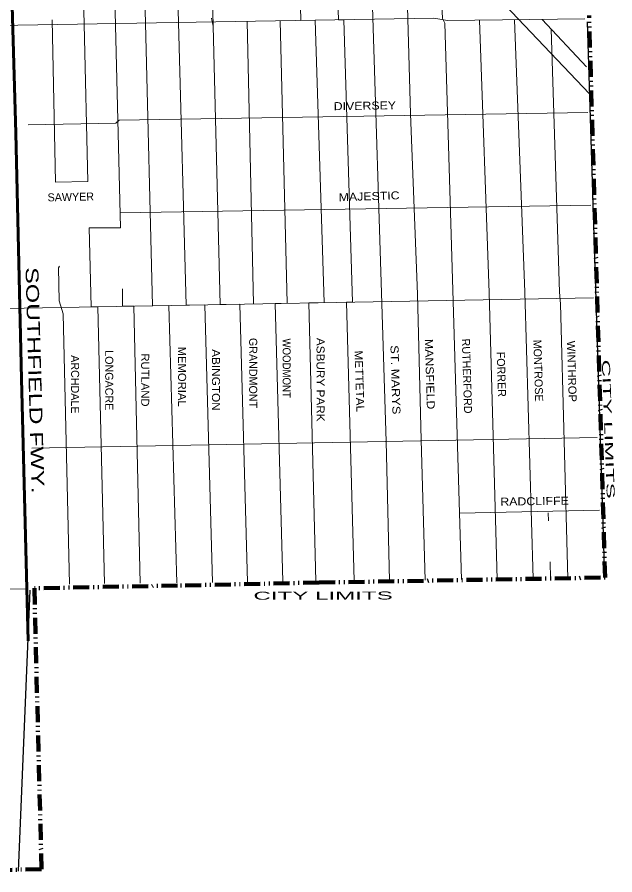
# Model space of a CAD drawing. Extents: x 34705 to 138605, y 34275 to 143551.
# Drawn here: x 54154 to 59749, y 99034 to 107069 of the extents above; entities that cross this region are included whole.
import ezdxf
from ezdxf.enums import TextEntityAlignment as Align

# ---------------------------------------------------------------- set-up
doc = ezdxf.new("R2010")
doc.units = 0
doc.header["$LTSCALE"] = 30
doc.linetypes.add('DASH_DOUBLE_DOT', pattern=[9.2, 5, -1.2, 0.3, -1.2, 0.3, -1.2])
for name, color, linetype, lineweight in [('1', 7, 'Continuous', 13), ('11', 7, 'Continuous', 13), ('50', 7, 'Continuous', 13), ('51', 7, 'Continuous', 35), ('57', 7, 'Continuous', 35), ('59', 7, 'DASH_DOUBLE_DOT', 106)]:
    doc.layers.add(name, color=color, linetype=linetype, lineweight=lineweight)

msp = doc.modelspace()

# ---------------------------------------------------------------- linework, layer by layer
at = {"layer": '1'}
for p, q in [((54738.37, 108703.06), (54780.11, 107003.63)), ((55625.31, 108628.52), (55664.85, 107018.6)), ((55314.79, 108620.9), (55354.27, 107013.34)), ((55948.62, 108589.57), (55988.06, 106983.62)), ((55035.71, 108514.29), (55073.16, 106989.62)), ((54482.82, 107043.44), (54511.17, 105522.43)), ((56305.54, 107029.44), (56364.98, 104382.19)), ((59067.05, 107047.72), (59482.77, 106602.08)), ((54780.11, 107003.63), (54816.52, 105527.88)), ((55073.16, 106989.62), (55121.35, 105094.48)), ((54511.17, 105522.43), (54816.52, 105527.88)), ((55117.73, 105236.91), (59523.37, 105306.91)), ((54827.76, 105094.48), (55121.35, 105094.48)), ((54292.15, 103032.41), (59583.49, 103131.21)), ((58296.18, 102421), (59606.76, 102450.13)), ((59125.16, 102426.6), (59128.3, 102351.08)), ((59144.03, 101967.19), (59147.33, 101809.07)), ((49053.98, 101626.44), (54244.51, 101713.34))]:
    msp.add_line(p, q, dxfattribs=at)
at = {"layer": '1', "lineweight": 25}
for p, q in [((59654.69, 101818.86), (59491.51, 107024.05)), ((54166.22, 99069.44), (54276.51, 101701.16))]:
    msp.add_line(p, q, dxfattribs=at)
at = {"layer": '1'}
for points in [[(56758.49, 109054.95), (56808.02, 107037.96), (56944.05, 107040.26), (57029.13, 104394.12), (56883.31, 104391.5), (56950.86, 101784.23)], [(57103.55, 108817.23), (57160.72, 107043.93), (57212.55, 107044.8), (57293.42, 104398.87), (57236.89, 104397.85), (57309.89, 101788.29)], [(57442.56, 108361.32), (57608.46, 103092.22), (57638.41, 101792)], [(57775.96, 108281.72), (57835.76, 106162.62), (57900.52, 104474.17), (57937.36, 103110.22), (57973.38, 101795.79)], [(58104.66, 107715.6), (58134.66, 107055.42), (58158.66, 107013.52), (58314.79, 101799.65)], [(45775.33, 106825.06), (46961.42, 106852.4), (48596.64, 106898.97), (58054.47, 107059.05), (58182.49, 107035.76), (59468.63, 107053.15)], [(55972.01, 107060.69), (55988.06, 106983.62), (56054.09, 104376.6), (56238.91, 104379.92), (56310.94, 101776.99)], [(56616.08, 107034.7), (56682.55, 104387.89), (56567.91, 104385.83), (56640.07, 101780.71)], [(58482.35, 107039.82), (58571.52, 104486.1), (58647.38, 101803.42)], [(58810.95, 107044.26), (58904.96, 104492.4), (58984.15, 101807.23)], [(55354.27, 107013.34), (55421.18, 104365.23), (55574.24, 104367.98), (55647.35, 101769.48)], [(55664.85, 107018.6), (55736.57, 104370.9), (55909.4, 104374), (55982.14, 101773.27)], [(59151.54, 106957.15), (59232.11, 104492.4), (59241.55, 104382.26), (59308.15, 101810.89)], [(54255.74, 106059.95), (55077.89, 106075.27), (55106.99, 106104.37), (59496.18, 106174.21)], [(54827.76, 105094.48), (54846.4, 104354.91), (54910.37, 104356.06), (54971.34, 101761.84)], [(54548.8, 104735.12), (54540.96, 104720.92), (54546.96, 104409.82), (54582.86, 104290.12), (54642.52, 101758.12)], [(55138.96, 104523.52), (55139.42, 104360.17), (55245.59, 104362.08), (55306.19, 101765.63)], [(48315.92, 104264.67), (51274.68, 104302.56), (53568.13, 104341.94), (54047.88, 104340.56), (59550.57, 104439.42)]]:
    msp.add_lwpolyline(points, dxfattribs=at)
at = {"layer": '50'}
msp.add_line((59512.68, 106348.96), (49626.02, 116766.15), dxfattribs=at)
at = {"layer": '51', "lineweight": 60}
msp.add_lwpolyline([(53247.59, 141475.55), (53367.81, 136119.69), (53437.19, 134090.91), (53460.32, 134053.9), (53501.94, 131503.46), (53659.2, 125572.1), (53705.45, 123295.79), (53737.83, 121494.87), (53784.08, 121152.5), (53816.45, 120138.11), (53862.7, 118347.6), (53920.69, 117583.67), (53996.83, 116839.32), (53996.26, 116300.14), (54017.35, 115245.27), (54103.21, 113517.38), (54126.34, 110285.67), (54140.21, 108707.98), (54144.84, 108035.97), (54101.7, 107394.41), (54140.21, 105981.73), (54195.72, 103679.98), (54256.6, 101226.04)], dxfattribs=at)
at = {"layer": '57'}
for p, q in [((54379.77, 99153.93), (54379.77, 99153.87)), ((54381.48, 99086.64), (54381.48, 99086.58))]:
    msp.add_line(p, q, dxfattribs=at)
at = {"layer": '59'}
for p, q in [((55656.09, 101744.58), (54314.35, 101718.13)), ((54314.35, 101718.13), (54381.48, 99086.59)), ((56980.51, 101772.23), (55656.09, 101744.62)), ((54381.48, 99086.58), (51743.29, 99034.15))]:
    msp.add_line(p, q, dxfattribs=at)
msp.add_lwpolyline([(56980.51, 101772.19), (56980.51, 101772.19), (59657.77, 101818.91), (59507.74, 107085.4)], dxfattribs=at)

# ---------------------------------------------------------------- texts
at = {"layer": '1', "width": 2.25}
for rotation, p in [(272.106, (59650.65, 103207.83)), (0.106, (57017.88, 101612.48))]:
    msp.add_text('CITY LIMITS', height=75, rotation=rotation, dxfattribs=at).set_placement(p, align=Align.CENTER)
at = {"layer": '11'}
for s, height, rotation, width, p in [('DIVERSEY', 75, 0.914, 1.15, (57409.22, 106201.64)), ('MAJESTIC', 75, 1.905, 1.15, (57449.9, 105353.51)), ('SOUTHFIELD FWY.', 120, 271.584, 1.45, (54260.74, 103664.91)), ('WOODMONT', 75, 270, 0.9, (56639.15, 103780.45)), ('ASBURY PARK', 75, 270, 1.1, (56956.3, 103672.36)), ('MEMORIAL', 75, 270, 1.05, (55660.17, 103701.04)), ('ST. MARYS', 75, 271.747, 1.2, (57657.95, 103670.48)), ('MANSFIELD', 75, 271.745, 1.15, (57979.8, 103723.4)), ('WINTHROP', 75, 271.744, 1.05, (59308.96, 103749.3)), ('RUTLAND', 75, 270, 1.05, (55314.57, 103669.75)), ('ABINGTON', 75, 270, 1.1, (55977.41, 103669.96)), ('METTETAL', 75, 271.745, 1.1, (57320.89, 103656.59)), ('RADCLIFFE', 75, 0.867, 1.15, (58997.7, 102497.15))]:
    msp.add_text(s, height=height, rotation=rotation, dxfattribs=dict(at, width=width)).set_placement(p, align=Align.CENTER)
for s, rotation, p in [('SAWYER', 1.231, (54656.58, 105347.13)), ('GRANDMONT', 270, (56325.67, 103734.99)), ('RUTHERFORD', 271.744, (58327.49, 103705.38)), ('MONTROSE', 271.745, (58994.72, 103756.35)), ('ARCHDALE', 270, (54658.38, 103629)), ('LONGACRE', 270, (54978.05, 103667.03)), ('FORRER', 271.747, (58649.31, 103721.76))]:
    msp.add_text(s, height=75, rotation=rotation, dxfattribs=at).set_placement(p, align=Align.CENTER)

doc.saveas('drawing.dxf')
